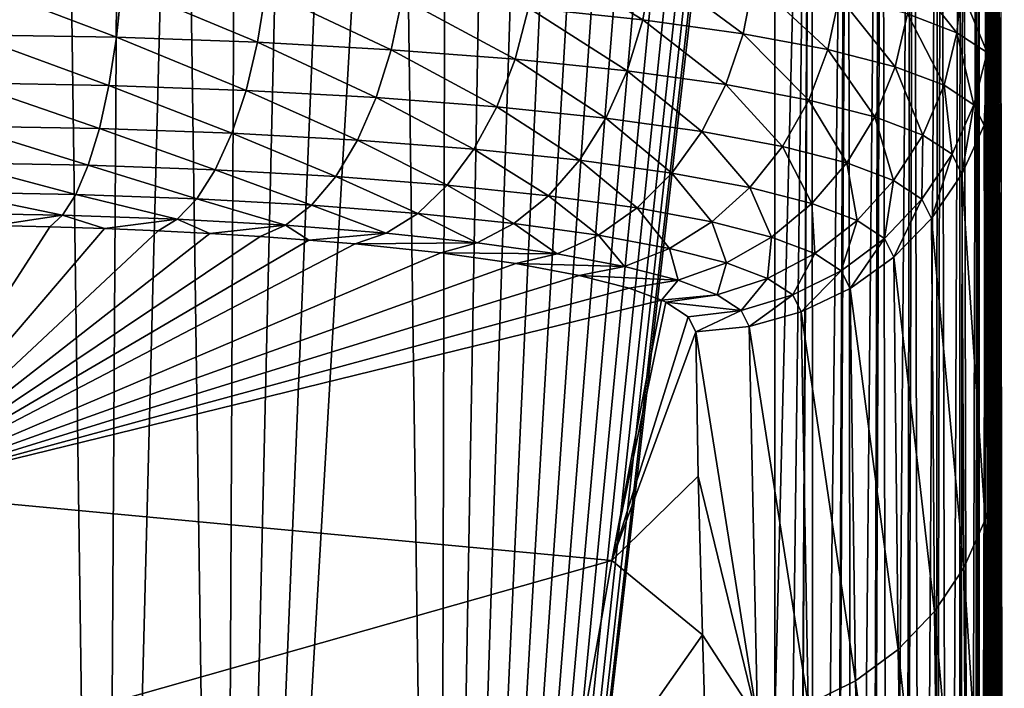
# Model space of a CAD drawing. Header units: millimetres. Extents: x -24 to 24, y 0 to 188.
# Tile 457 of 460: x 6.52 to 11.59, y 180.08 to 183.52. Entities that reach past the tile are written whole.
import ezdxf

# ---------------------------------------------------------------- set-up
doc = ezdxf.new("R2010")
doc.units = ezdxf.units.MM
doc.header["$LTSCALE"] = 58.620611
for name, color, linetype in [('120', 7, 'CONTINUOUS'), ('121', 7, 'CONTINUOUS'), ('78', 7, 'CONTINUOUS'), ('80', 7, 'CONTINUOUS'), ('93', 7, 'CONTINUOUS'), ('94', 7, 'CONTINUOUS')]:
    doc.layers.add(name, color=color, linetype=linetype)

msp = doc.modelspace()

# ---------------------------------------------------------------- linework, layer by layer
at = {"layer": '120', "color": 7, "linetype": 'CONTINUOUS'}
for points in [[(9.7252, 183.5235, 116.1217), (9.1766, 183.8606, 116.6517), (9.1359, 183.5849, 116.6314), (9.7252, 183.5235, 116.1217)], [(9.7728, 183.7983, 116.1358), (9.1766, 183.8606, 116.6517), (9.7252, 183.5235, 116.1217), (9.7728, 183.7983, 116.1358)], [(10.2422, 183.4517, 115.54), (9.7728, 183.7983, 116.1358), (9.7252, 183.5235, 116.1217), (10.2422, 183.4517, 115.54)], [(10.2958, 183.7257, 115.547), (9.7728, 183.7983, 116.1358), (10.2422, 183.4517, 115.54), (10.2958, 183.7257, 115.547)], [(11.343, 183.4571, 113.4508), (11.1096, 183.7511, 114.1641), (11.0878, 183.5538, 114.193), (11.343, 183.4571, 113.4508)], [(11.3638, 183.6791, 113.4195), (11.1096, 183.7511, 114.1641), (11.343, 183.4571, 113.4508), (11.3638, 183.6791, 113.4195)], [(7.0139, 183.4336, 117.5704), (6.2754, 183.7141, 117.7992), (6.2622, 183.4471, 117.7173), (7.0139, 183.4336, 117.5704)], [(7.042, 183.7003, 117.6494), (6.2754, 183.7141, 117.7992), (7.0139, 183.4336, 117.5704), (7.042, 183.7003, 117.6494)], [(7.7404, 183.4078, 117.3277), (7.042, 183.7003, 117.6494), (7.0139, 183.4336, 117.5704), (7.7404, 183.4078, 117.3277)], [(7.7828, 183.674, 117.4018), (7.042, 183.7003, 117.6494), (7.7404, 183.4078, 117.3277), (7.7828, 183.674, 117.4018)], [(10.678, 183.3709, 114.8966), (10.2958, 183.7257, 115.547), (10.2422, 183.4517, 115.54), (10.678, 183.3709, 114.8966)], [(10.7366, 183.6438, 114.8958), (10.2958, 183.7257, 115.547), (10.678, 183.3709, 114.8966), (10.7366, 183.6438, 114.8958)], [(8.4288, 183.3699, 116.9932), (7.7828, 183.674, 117.4018), (7.7404, 183.4078, 117.3277), (8.4288, 183.3699, 116.9932)], [(8.4848, 183.6353, 117.0604), (7.7828, 183.674, 117.4018), (8.4288, 183.3699, 116.9932), (8.4848, 183.6353, 117.0604)], [(11.0252, 183.282, 114.2022), (10.7366, 183.6438, 114.8958), (10.678, 183.3709, 114.8966), (11.0252, 183.282, 114.2022)], [(11.0878, 183.5538, 114.193), (10.7366, 183.6438, 114.8958), (11.0252, 183.282, 114.2022), (11.0878, 183.5538, 114.193)], [(11.4979, 183.3553, 112.6824), (11.3638, 183.6791, 113.4195), (11.343, 183.4571, 113.4508), (11.4979, 183.3553, 112.6824)], [(11.518, 183.6033, 112.6473), (11.3638, 183.6791, 113.4195), (11.4979, 183.3553, 112.6824), (11.518, 183.6033, 112.6473)], [(9.0672, 183.3206, 116.5727), (8.4848, 183.6353, 117.0604), (8.4288, 183.3699, 116.9932), (9.0672, 183.3206, 116.5727)], [(9.1359, 183.5849, 116.6314), (8.4848, 183.6353, 117.0604), (9.0672, 183.3206, 116.5727), (9.1359, 183.5849, 116.6314)], [(11.55, 183.2497, 111.9007), (11.518, 183.6033, 112.6473), (11.4979, 183.3553, 112.6824), (11.55, 183.2497, 111.9007)], [(11.5695, 183.525, 111.8629), (11.518, 183.6033, 112.6473), (11.55, 183.2497, 111.9007), (11.5695, 183.525, 111.8629)], [(9.6451, 183.2603, 116.0731), (9.1359, 183.5849, 116.6314), (9.0672, 183.3206, 116.5727), (9.6451, 183.2603, 116.0731)], [(9.7252, 183.5235, 116.1217), (9.1359, 183.5849, 116.6314), (9.6451, 183.2603, 116.0731), (9.7252, 183.5235, 116.1217)], [(11.2775, 183.1865, 113.4689), (11.0878, 183.5538, 114.193), (11.0252, 183.282, 114.2022), (11.2775, 183.1865, 113.4689)], [(11.343, 183.4571, 113.4508), (11.0878, 183.5538, 114.193), (11.2775, 183.1865, 113.4689), (11.343, 183.4571, 113.4508)], [(10.1521, 183.19, 115.503), (9.7252, 183.5235, 116.1217), (9.6451, 183.2603, 116.0731), (10.1521, 183.19, 115.503)], [(10.2422, 183.4517, 115.54), (9.7252, 183.5235, 116.1217), (10.1521, 183.19, 115.503), (10.2422, 183.4517, 115.54)], [(6.9748, 183.1856, 117.4476), (6.2622, 183.4471, 117.7173), (6.2434, 183.1987, 117.5905), (6.9748, 183.1856, 117.4476)], [(7.0139, 183.4336, 117.5704), (6.2622, 183.4471, 117.7173), (6.9748, 183.1856, 117.4476), (7.0139, 183.4336, 117.5704)], [(10.5795, 183.1108, 114.8724), (10.2422, 183.4517, 115.54), (10.1521, 183.19, 115.503), (10.5795, 183.1108, 114.8724)], [(10.678, 183.3709, 114.8966), (10.2422, 183.4517, 115.54), (10.5795, 183.1108, 114.8724), (10.678, 183.3709, 114.8966)], [(11.4307, 183.0859, 112.7098), (11.343, 183.4571, 113.4508), (11.2775, 183.1865, 113.4689), (11.4307, 183.0859, 112.7098)], [(11.4979, 183.3553, 112.6824), (11.343, 183.4571, 113.4508), (11.4307, 183.0859, 112.7098), (11.4979, 183.3553, 112.6824)], [(7.6816, 183.1605, 117.2116), (7.0139, 183.4336, 117.5704), (6.9748, 183.1856, 117.4476), (7.6816, 183.1605, 117.2116)], [(7.7404, 183.4078, 117.3277), (7.0139, 183.4336, 117.5704), (7.6816, 183.1605, 117.2116), (7.7404, 183.4078, 117.3277)], [(8.3514, 183.1236, 116.8863), (7.7404, 183.4078, 117.3277), (7.6816, 183.1605, 117.2116), (8.3514, 183.1236, 116.8863)], [(8.4288, 183.3699, 116.9932), (7.7404, 183.4078, 117.3277), (8.3514, 183.1236, 116.8863), (8.4288, 183.3699, 116.9932)], [(8.9726, 183.0756, 116.4774), (8.4288, 183.3699, 116.9932), (8.3514, 183.1236, 116.8863), (8.9726, 183.0756, 116.4774)], [(9.0672, 183.3206, 116.5727), (8.4288, 183.3699, 116.9932), (8.9726, 183.0756, 116.4774), (9.0672, 183.3206, 116.5727)], [(10.92, 183.0237, 114.1918), (10.678, 183.3709, 114.8966), (10.5795, 183.1108, 114.8724), (10.92, 183.0237, 114.1918)], [(11.0252, 183.282, 114.2022), (10.678, 183.3709, 114.8966), (10.92, 183.0237, 114.1918), (11.0252, 183.282, 114.2022)], [(11.4824, 182.9817, 111.9374), (11.4979, 183.3553, 112.6824), (11.4307, 183.0859, 112.7098), (11.4824, 182.9817, 111.9374)], [(11.55, 183.2497, 111.9007), (11.4979, 183.3553, 112.6824), (11.4824, 182.9817, 111.9374), (11.55, 183.2497, 111.9007)], [(9.5349, 183.017, 115.9916), (9.0672, 183.3206, 116.5727), (8.9726, 183.0756, 116.4774), (9.5349, 183.017, 115.9916)], [(9.6451, 183.2603, 116.0731), (9.0672, 183.3206, 116.5727), (9.5349, 183.017, 115.9916), (9.6451, 183.2603, 116.0731)], [(10.0282, 182.9486, 115.4371), (9.6451, 183.2603, 116.0731), (9.5349, 183.017, 115.9916), (10.0282, 182.9486, 115.4371)], [(10.1521, 183.19, 115.503), (9.6451, 183.2603, 116.0731), (10.0282, 182.9486, 115.4371), (10.1521, 183.19, 115.503)], [(11.1675, 182.9301, 113.4731), (11.0252, 183.282, 114.2022), (10.92, 183.0237, 114.1918), (11.1675, 182.9301, 113.4731)], [(11.2775, 183.1865, 113.4689), (11.0252, 183.282, 114.2022), (11.1675, 182.9301, 113.4731), (11.2775, 183.1865, 113.4689)], [(6.9259, 182.9637, 117.2848), (6.2434, 183.1987, 117.5905), (6.2196, 182.9764, 117.4226), (6.9259, 182.9637, 117.2848)], [(6.9748, 183.1856, 117.4476), (6.2434, 183.1987, 117.5905), (6.9259, 182.9637, 117.2848), (6.9748, 183.1856, 117.4476)], [(7.6084, 182.9394, 117.057), (6.9748, 183.1856, 117.4476), (6.9259, 182.9637, 117.2848), (7.6084, 182.9394, 117.057)], [(7.6816, 183.1605, 117.2116), (6.9748, 183.1856, 117.4476), (7.6084, 182.9394, 117.057), (7.6816, 183.1605, 117.2116)], [(10.4441, 182.8715, 114.8239), (10.1521, 183.19, 115.503), (10.0282, 182.9486, 115.4371), (10.4441, 182.8715, 114.8239)], [(10.5795, 183.1108, 114.8724), (10.1521, 183.19, 115.503), (10.4441, 182.8715, 114.8239), (10.5795, 183.1108, 114.8724)], [(11.3179, 182.8315, 112.729), (11.2775, 183.1865, 113.4689), (11.1675, 182.9301, 113.4731), (11.3179, 182.8315, 112.729)], [(11.4307, 183.0859, 112.7098), (11.2775, 183.1865, 113.4689), (11.3179, 182.8315, 112.729), (11.4307, 183.0859, 112.7098)], [(8.2551, 182.9039, 116.743), (7.6816, 183.1605, 117.2116), (7.6084, 182.9394, 117.057), (8.2551, 182.9039, 116.743)], [(8.3514, 183.1236, 116.8863), (7.6816, 183.1605, 117.2116), (8.2551, 182.9039, 116.743), (8.3514, 183.1236, 116.8863)], [(8.855, 182.8574, 116.3484), (8.3514, 183.1236, 116.8863), (8.2551, 182.9039, 116.743), (8.855, 182.8574, 116.3484)], [(8.9726, 183.0756, 116.4774), (8.3514, 183.1236, 116.8863), (8.855, 182.8574, 116.3484), (8.9726, 183.0756, 116.4774)], [(10.7755, 182.7868, 114.162), (10.5795, 183.1108, 114.8724), (10.4441, 182.8715, 114.8239), (10.7755, 182.7868, 114.162)], [(10.92, 183.0237, 114.1918), (10.5795, 183.1108, 114.8724), (10.7755, 182.7868, 114.162), (10.92, 183.0237, 114.1918)], [(11.3687, 182.7294, 111.972), (11.4307, 183.0859, 112.7098), (11.3179, 182.8315, 112.729), (11.3687, 182.7294, 111.972)], [(11.4824, 182.9817, 111.9374), (11.4307, 183.0859, 112.7098), (11.3687, 182.7294, 111.972), (11.4824, 182.9817, 111.9374)], [(9.398, 182.8008, 115.8795), (8.9726, 183.0756, 116.4774), (8.855, 182.8574, 116.3484), (9.398, 182.8008, 115.8795)], [(9.5349, 183.017, 115.9916), (8.9726, 183.0756, 116.4774), (9.398, 182.8008, 115.8795), (9.5349, 183.017, 115.9916)], [(9.8743, 182.7348, 115.3445), (9.5349, 183.017, 115.9916), (9.398, 182.8008, 115.8795), (9.8743, 182.7348, 115.3445)], [(10.0282, 182.9486, 115.4371), (9.5349, 183.017, 115.9916), (9.8743, 182.7348, 115.3445), (10.0282, 182.9486, 115.4371)], [(11.0164, 182.6958, 113.4631), (10.92, 183.0237, 114.1918), (10.7755, 182.7868, 114.162), (11.0164, 182.6958, 113.4631)], [(11.1675, 182.9301, 113.4731), (10.92, 183.0237, 114.1918), (11.0164, 182.6958, 113.4631), (11.1675, 182.9301, 113.4731)], [(6.8686, 182.7748, 117.0868), (6.2196, 182.9764, 117.4226), (6.1914, 182.7869, 117.2189), (6.8686, 182.7748, 117.0868)], [(6.9259, 182.9637, 117.2848), (6.2196, 182.9764, 117.4226), (6.8686, 182.7748, 117.0868), (6.9259, 182.9637, 117.2848)], [(7.5229, 182.7515, 116.8686), (6.9259, 182.9637, 117.2848), (6.8686, 182.7748, 117.0868), (7.5229, 182.7515, 116.8686)], [(7.6084, 182.9394, 117.057), (6.9259, 182.9637, 117.2848), (7.5229, 182.7515, 116.8686), (7.6084, 182.9394, 117.057)], [(8.1429, 182.7174, 116.5678), (7.6084, 182.9394, 117.057), (7.5229, 182.7515, 116.8686), (8.1429, 182.7174, 116.5678)], [(8.2551, 182.9039, 116.743), (7.6084, 182.9394, 117.057), (8.1429, 182.7174, 116.5678), (8.2551, 182.9039, 116.743)], [(10.276, 182.6603, 114.7526), (10.0282, 182.9486, 115.4371), (9.8743, 182.7348, 115.3445), (10.276, 182.6603, 114.7526)], [(10.4441, 182.8715, 114.8239), (10.0282, 182.9486, 115.4371), (10.276, 182.6603, 114.7526), (10.4441, 182.8715, 114.8239)], [(11.1629, 182.5999, 112.7395), (11.1675, 182.9301, 113.4731), (11.0164, 182.6958, 113.4631), (11.1629, 182.5999, 112.7395)], [(11.3179, 182.8315, 112.729), (11.1675, 182.9301, 113.4731), (11.1629, 182.5999, 112.7395), (11.3179, 182.8315, 112.729)], [(8.718, 182.6729, 116.1896), (8.2551, 182.9039, 116.743), (8.1429, 182.7174, 116.5678), (8.718, 182.6729, 116.1896)], [(8.855, 182.8574, 116.3484), (8.2551, 182.9039, 116.743), (8.718, 182.6729, 116.1896), (8.855, 182.8574, 116.3484)], [(9.2385, 182.6185, 115.7404), (8.855, 182.8574, 116.3484), (8.718, 182.6729, 116.1896), (9.2385, 182.6185, 115.7404)], [(9.398, 182.8008, 115.8795), (8.855, 182.8574, 116.3484), (9.2385, 182.6185, 115.7404), (9.398, 182.8008, 115.8795)], [(10.596, 182.5785, 114.1138), (10.4441, 182.8715, 114.8239), (10.276, 182.6603, 114.7526), (10.596, 182.5785, 114.1138)], [(10.7755, 182.7868, 114.162), (10.4441, 182.8715, 114.8239), (10.596, 182.5785, 114.1138), (10.7755, 182.7868, 114.162)], [(11.2125, 182.5006, 112.0033), (11.3179, 182.8315, 112.729), (11.1629, 182.5999, 112.7395), (11.2125, 182.5006, 112.0033)], [(11.3687, 182.7294, 111.972), (11.3179, 182.8315, 112.729), (11.2125, 182.5006, 112.0033), (11.3687, 182.7294, 111.972)], [(6.8048, 182.6247, 116.8598), (6.1914, 182.7869, 117.2189), (6.1599, 182.6362, 116.9856), (6.8048, 182.6247, 116.8598)], [(6.8686, 182.7748, 117.0868), (6.1914, 182.7869, 117.2189), (6.8048, 182.6247, 116.8598), (6.8686, 182.7748, 117.0868)], [(9.6952, 182.5552, 115.2278), (9.398, 182.8008, 115.8795), (9.2385, 182.6185, 115.7404), (9.6952, 182.5552, 115.2278)], [(9.8743, 182.7348, 115.3445), (9.398, 182.8008, 115.8795), (9.6952, 182.5552, 115.2278), (9.8743, 182.7348, 115.3445)], [(10.8287, 182.4907, 113.4393), (10.7755, 182.7868, 114.162), (10.596, 182.5785, 114.1138), (10.8287, 182.4907, 113.4393)], [(11.0164, 182.6958, 113.4631), (10.7755, 182.7868, 114.162), (10.8287, 182.4907, 113.4393), (11.0164, 182.6958, 113.4631)], [(7.4278, 182.6025, 116.6522), (6.8686, 182.7748, 117.0868), (6.8048, 182.6247, 116.8598), (7.4278, 182.6025, 116.6522)], [(7.5229, 182.7515, 116.8686), (6.8686, 182.7748, 117.0868), (7.4278, 182.6025, 116.6522), (7.5229, 182.7515, 116.8686)], [(8.0181, 182.5699, 116.3659), (7.5229, 182.7515, 116.8686), (7.4278, 182.6025, 116.6522), (8.0181, 182.5699, 116.3659)], [(8.1429, 182.7174, 116.5678), (7.5229, 182.7515, 116.8686), (8.0181, 182.5699, 116.3659), (8.1429, 182.7174, 116.5678)], [(10.0802, 182.4838, 114.6606), (9.8743, 182.7348, 115.3445), (9.6952, 182.5552, 115.2278), (10.0802, 182.4838, 114.6606)], [(10.276, 182.6603, 114.7526), (9.8743, 182.7348, 115.3445), (10.0802, 182.4838, 114.6606), (10.276, 182.6603, 114.7526)], [(8.5658, 182.5274, 116.0059), (8.1429, 182.7174, 116.5678), (8.0181, 182.5699, 116.3659), (8.5658, 182.5274, 116.0059)], [(8.718, 182.6729, 116.1896), (8.1429, 182.7174, 116.5678), (8.5658, 182.5274, 116.0059), (8.718, 182.6729, 116.1896)], [(10.9703, 182.3981, 112.7409), (11.0164, 182.6958, 113.4631), (10.8287, 182.4907, 113.4393), (10.9703, 182.3981, 112.7409)], [(11.1629, 182.5999, 112.7395), (11.0164, 182.6958, 113.4631), (10.9703, 182.3981, 112.7409), (11.1629, 182.5999, 112.7395)], [(6.7363, 182.5179, 116.6107), (6.1599, 182.6362, 116.9856), (6.1258, 182.5289, 116.7297), (6.7363, 182.5179, 116.6107)], [(6.8048, 182.6247, 116.8598), (6.1599, 182.6362, 116.9856), (6.7363, 182.5179, 116.6107), (6.8048, 182.6247, 116.8598)], [(9.0614, 182.4756, 115.5785), (8.718, 182.6729, 116.1896), (8.5658, 182.5274, 116.0059), (9.0614, 182.4756, 115.5785)], [(9.2385, 182.6185, 115.7404), (8.718, 182.6729, 116.1896), (9.0614, 182.4756, 115.5785), (9.2385, 182.6185, 115.7404)], [(10.3871, 182.4053, 114.0487), (10.276, 182.6603, 114.7526), (10.0802, 182.4838, 114.6606), (10.3871, 182.4053, 114.0487)], [(10.596, 182.5785, 114.1138), (10.276, 182.6603, 114.7526), (10.3871, 182.4053, 114.0487), (10.596, 182.5785, 114.1138)], [(7.3259, 182.4968, 116.4143), (6.8048, 182.6247, 116.8598), (6.7363, 182.5179, 116.6107), (7.3259, 182.4968, 116.4143)], [(7.4278, 182.6025, 116.6522), (6.8048, 182.6247, 116.8598), (7.3259, 182.4968, 116.4143), (7.4278, 182.6025, 116.6522)], [(7.8846, 182.4659, 116.1435), (7.4278, 182.6025, 116.6522), (7.3259, 182.4968, 116.4143), (7.8846, 182.4659, 116.1435)], [(8.0181, 182.5699, 116.3659), (7.4278, 182.6025, 116.6522), (7.8846, 182.4659, 116.1435), (8.0181, 182.5699, 116.3659)], [(9.4962, 182.4152, 115.0906), (9.2385, 182.6185, 115.7404), (9.0614, 182.4756, 115.5785), (9.4962, 182.4152, 115.0906)], [(9.6952, 182.5552, 115.2278), (9.2385, 182.6185, 115.7404), (9.4962, 182.4152, 115.0906), (9.6952, 182.5552, 115.2278)], [(10.6103, 182.3211, 113.4024), (10.596, 182.5785, 114.1138), (10.3871, 182.4053, 114.0487), (10.6103, 182.3211, 113.4024)], [(10.8287, 182.4907, 113.4393), (10.596, 182.5785, 114.1138), (10.6103, 182.3211, 113.4024), (10.8287, 182.4907, 113.4393)], [(11.0183, 182.3023, 112.0303), (11.1629, 182.5999, 112.7395), (10.9703, 182.3981, 112.7409), (11.0183, 182.3023, 112.0303)], [(11.2125, 182.5006, 112.0033), (11.1629, 182.5999, 112.7395), (11.0183, 182.3023, 112.0303), (11.2125, 182.5006, 112.0033)], [(6.3836, 182.4643, 116.4138), (6.7363, 182.5179, 116.6107), (6.1258, 182.5289, 116.7297), (6.3836, 182.4643, 116.4138)], [(8.403, 182.4256, 115.803), (8.0181, 182.5699, 116.3659), (7.8846, 182.4659, 116.1435), (8.403, 182.4256, 115.803)], [(8.5658, 182.5274, 116.0059), (8.0181, 182.5699, 116.3659), (8.403, 182.4256, 115.803), (8.5658, 182.5274, 116.0059)], [(8.872, 182.3765, 115.3987), (8.5658, 182.5274, 116.0059), (8.403, 182.4256, 115.803), (8.872, 182.3765, 115.3987)], [(9.0614, 182.4756, 115.5785), (8.5658, 182.5274, 116.0059), (8.872, 182.3765, 115.3987), (9.0614, 182.4756, 115.5785)], [(9.8629, 182.3472, 114.5509), (9.6952, 182.5552, 115.2278), (9.4962, 182.4152, 115.0906), (9.8629, 182.3472, 114.5509)], [(10.0802, 182.4838, 114.6606), (9.6952, 182.5552, 115.2278), (9.8629, 182.3472, 114.5509), (10.0802, 182.4838, 114.6606)], [(6.3836, 182.4643, 116.4138), (6.6709, 182.4579, 116.3479), (6.7363, 182.5179, 116.6107), (6.3836, 182.4643, 116.4138)], [(6.6709, 182.4579, 116.3479), (6.9527, 182.449, 116.2637), (6.7363, 182.5179, 116.6107), (6.6709, 182.4579, 116.3479)], [(6.9527, 182.449, 116.2637), (7.3259, 182.4968, 116.4143), (6.7363, 182.5179, 116.6107), (6.9527, 182.449, 116.2637)], [(6.9527, 182.449, 116.2637), (7.2278, 182.4378, 116.1617), (7.3259, 182.4968, 116.4143), (6.9527, 182.449, 116.2637)], [(7.2278, 182.4378, 116.1617), (7.4953, 182.4243, 116.0421), (7.3259, 182.4968, 116.4143), (7.2278, 182.4378, 116.1617)], [(7.4953, 182.4243, 116.0421), (7.8846, 182.4659, 116.1435), (7.3259, 182.4968, 116.4143), (7.4953, 182.4243, 116.0421)], [(9.2835, 182.3193, 114.9373), (9.0614, 182.4756, 115.5785), (8.872, 182.3765, 115.3987), (9.2835, 182.3193, 114.9373)], [(9.4962, 182.4152, 115.0906), (9.0614, 182.4756, 115.5785), (9.2835, 182.3193, 114.9373), (9.4962, 182.4152, 115.0906)], [(10.1551, 182.2724, 113.9686), (10.0802, 182.4838, 114.6606), (9.8629, 182.3472, 114.5509), (10.1551, 182.2724, 113.9686)], [(10.3871, 182.4053, 114.0487), (10.0802, 182.4838, 114.6606), (10.1551, 182.2724, 113.9686), (10.3871, 182.4053, 114.0487)], [(10.7461, 182.2323, 112.7332), (10.8287, 182.4907, 113.4393), (10.6103, 182.3211, 113.4024), (10.7461, 182.2323, 112.7332)], [(10.9703, 182.3981, 112.7409), (10.8287, 182.4907, 113.4393), (10.7461, 182.2323, 112.7332), (10.9703, 182.3981, 112.7409)], [(7.4953, 182.4243, 116.0421), (7.7546, 182.4084, 115.9054), (7.8846, 182.4659, 116.1435), (7.4953, 182.4243, 116.0421)], [(7.7546, 182.4084, 115.9054), (8.0045, 182.3903, 115.752), (7.8846, 182.4659, 116.1435), (7.7546, 182.4084, 115.9054)], [(8.0045, 182.3903, 115.752), (8.403, 182.4256, 115.803), (7.8846, 182.4659, 116.1435), (8.0045, 182.3903, 115.752)], [(8.0045, 182.3903, 115.752), (8.2435, 182.3701, 115.583), (8.403, 182.4256, 115.803), (8.0045, 182.3903, 115.752)], [(8.2435, 182.3701, 115.583), (8.872, 182.3765, 115.3987), (8.403, 182.4256, 115.803), (8.2435, 182.3701, 115.583)], [(8.2435, 182.3701, 115.583), (8.6843, 182.3236, 115.2016), (8.872, 182.3765, 115.3987), (8.2435, 182.3701, 115.583)], [(8.6843, 182.3236, 115.2016), (9.2835, 182.3193, 114.9373), (8.872, 182.3765, 115.3987), (8.6843, 182.3236, 115.2016)], [(9.6306, 182.2547, 114.4267), (9.4962, 182.4152, 115.0906), (9.2835, 182.3193, 114.9373), (9.6306, 182.2547, 114.4267)], [(9.8629, 182.3472, 114.5509), (9.4962, 182.4152, 115.0906), (9.6306, 182.2547, 114.4267), (9.8629, 182.3472, 114.5509)], [(10.3677, 182.1921, 113.3536), (10.3871, 182.4053, 114.0487), (10.1551, 182.2724, 113.9686), (10.3677, 182.1921, 113.3536)], [(10.6103, 182.3211, 113.4024), (10.3871, 182.4053, 114.0487), (10.3677, 182.1921, 113.3536), (10.6103, 182.3211, 113.4024)], [(10.7923, 182.1404, 112.0523), (10.9703, 182.3981, 112.7409), (10.7461, 182.2323, 112.7332), (10.7923, 182.1404, 112.0523)], [(11.0183, 182.3023, 112.0303), (10.9703, 182.3981, 112.7409), (10.7923, 182.1404, 112.0523), (11.0183, 182.3023, 112.0303)], [(8.6843, 182.3236, 115.2016), (9.0705, 182.2695, 114.767), (9.2835, 182.3193, 114.9373), (8.6843, 182.3236, 115.2016)], [(9.9072, 182.1839, 113.8759), (9.8629, 182.3472, 114.5509), (9.6306, 182.2547, 114.4267), (9.9072, 182.1839, 113.8759)], [(10.1551, 182.2724, 113.9686), (9.8629, 182.3472, 114.5509), (9.9072, 182.1839, 113.8759), (10.1551, 182.2724, 113.9686)], [(9.0705, 182.2695, 114.767), (9.6306, 182.2547, 114.4267), (9.2835, 182.3193, 114.9373), (9.0705, 182.2695, 114.767)], [(10.1084, 182.1078, 113.2942), (10.1551, 182.2724, 113.9686), (9.9072, 182.1839, 113.8759), (10.1084, 182.1078, 113.2942)], [(10.3677, 182.1921, 113.3536), (10.1551, 182.2724, 113.9686), (10.1084, 182.1078, 113.2942), (10.3677, 182.1921, 113.3536)], [(10.4972, 182.1076, 112.7166), (10.6103, 182.3211, 113.4024), (10.3677, 182.1921, 113.3536), (10.4972, 182.1076, 112.7166)], [(10.7461, 182.2323, 112.7332), (10.6103, 182.3211, 113.4024), (10.4972, 182.1076, 112.7166), (10.7461, 182.2323, 112.7332)], [(9.0705, 182.2695, 114.767), (9.3964, 182.2085, 114.2859), (9.6306, 182.2547, 114.4267), (9.0705, 182.2695, 114.767)], [(9.3964, 182.2085, 114.2859), (9.9072, 182.1839, 113.8759), (9.6306, 182.2547, 114.4267), (9.3964, 182.2085, 114.2859)], [(10.5413, 182.0201, 112.0686), (10.7461, 182.2323, 112.7332), (10.4972, 182.1076, 112.7166), (10.5413, 182.0201, 112.0686)], [(10.7923, 182.1404, 112.0523), (10.7461, 182.2323, 112.7332), (10.5413, 182.0201, 112.0686), (10.7923, 182.1404, 112.0523)], [(9.3964, 182.2085, 114.2859), (9.6554, 182.1418, 113.7685), (9.9072, 182.1839, 113.8759), (9.3964, 182.2085, 114.2859)], [(9.6554, 182.1418, 113.7685), (9.8204, 182.0811, 113.3048), (9.9072, 182.1839, 113.8759), (9.6554, 182.1418, 113.7685)], [(9.8204, 182.0811, 113.3048), (10.1084, 182.1078, 113.2942), (9.9072, 182.1839, 113.8759), (9.8204, 182.0811, 113.3048)], [(10.2311, 182.0277, 112.6916), (10.3677, 182.1921, 113.3536), (10.1084, 182.1078, 113.2942), (10.2311, 182.0277, 112.6916)], [(10.4972, 182.1076, 112.7166), (10.3677, 182.1921, 113.3536), (10.2311, 182.0277, 112.6916), (10.4972, 182.1076, 112.7166)], [(9.8204, 182.0811, 113.3048), (9.8437, 182.0703, 113.2224), (10.1084, 182.1078, 113.2942), (9.8204, 182.0811, 113.3048)], [(9.8437, 182.0703, 113.2224), (10.2311, 182.0277, 112.6916), (10.1084, 182.1078, 113.2942), (9.8437, 182.0703, 113.2224)], [(9.8437, 182.0703, 113.2224), (9.9586, 181.9948, 112.6559), (10.2311, 182.0277, 112.6916), (9.8437, 182.0703, 113.2224)], [(10.273, 181.9449, 112.0787), (10.4972, 182.1076, 112.7166), (10.2311, 182.0277, 112.6916), (10.273, 181.9449, 112.0787)], [(10.5413, 182.0201, 112.0686), (10.4972, 182.1076, 112.7166), (10.273, 181.9449, 112.0787), (10.5413, 182.0201, 112.0686)], [(9.9586, 181.9948, 112.6559), (9.9977, 181.9172, 112.0822), (10.2311, 182.0277, 112.6916), (9.9586, 181.9948, 112.6559)], [(9.9977, 181.9172, 112.0822), (10.273, 181.9449, 112.0787), (10.2311, 182.0277, 112.6916), (9.9977, 181.9172, 112.0822)]]:
    msp.add_3dface(points, dxfattribs=at)
at = {"layer": '121', "color": 7, "linetype": 'CONTINUOUS'}
for points in [[(11.5703, 182.6625, 105.6947), (11.5695, 183.525, 111.8629), (11.55, 183.2497, 111.9007), (11.5703, 182.6625, 105.6947)], [(11.55, 183.2497, 111.9007), (11.4824, 182.9817, 111.9374), (11.5533, 181.2112, 97.5163), (11.55, 183.2497, 111.9007)], [(11.5721, 181.4771, 97.4519), (11.5715, 181.7942, 99.6277), (11.55, 183.2497, 111.9007), (11.5721, 181.4771, 97.4519)], [(11.5721, 181.4771, 97.4519), (11.55, 183.2497, 111.9007), (11.5533, 181.2112, 97.5163), (11.5721, 181.4771, 97.4519)], [(11.5715, 181.7942, 99.6277), (11.5703, 182.6625, 105.6947), (11.55, 183.2497, 111.9007), (11.5715, 181.7942, 99.6277)], [(11.4824, 182.9817, 111.9374), (11.3687, 182.7294, 111.972), (11.488, 180.9494, 97.5545), (11.4824, 182.9817, 111.9374)], [(11.5533, 181.2112, 97.5163), (11.4824, 182.9817, 111.9374), (11.488, 180.9494, 97.5545), (11.5533, 181.2112, 97.5163)], [(11.3687, 182.7294, 111.972), (11.2125, 182.5006, 112.0033), (11.3783, 180.7026, 97.5904), (11.3687, 182.7294, 111.972)], [(11.488, 180.9494, 97.5545), (11.3687, 182.7294, 111.972), (11.3783, 180.7026, 97.5904), (11.488, 180.9494, 97.5545)], [(11.2125, 182.5006, 112.0033), (11.0183, 182.3023, 112.0303), (11.2273, 180.4782, 97.6229), (11.2125, 182.5006, 112.0033)], [(11.3783, 180.7026, 97.5904), (11.2125, 182.5006, 112.0033), (11.2273, 180.4782, 97.6229), (11.3783, 180.7026, 97.5904)], [(11.0183, 182.3023, 112.0303), (10.7923, 182.1404, 112.0523), (11.0396, 180.2827, 97.6512), (11.0183, 182.3023, 112.0303)], [(11.2273, 180.4782, 97.6229), (11.0183, 182.3023, 112.0303), (11.0396, 180.2827, 97.6512), (11.2273, 180.4782, 97.6229)], [(10.7923, 182.1404, 112.0523), (10.5413, 182.0201, 112.0686), (10.8208, 180.1221, 97.6743), (10.7923, 182.1404, 112.0523)], [(11.0396, 180.2827, 97.6512), (10.7923, 182.1404, 112.0523), (10.8208, 180.1221, 97.6743), (11.0396, 180.2827, 97.6512)], [(10.5413, 182.0201, 112.0686), (10.273, 181.9449, 112.0787), (10.5773, 180.001, 97.6916), (10.5413, 182.0201, 112.0686)], [(10.8208, 180.1221, 97.6743), (10.5413, 182.0201, 112.0686), (10.5773, 180.001, 97.6916), (10.8208, 180.1221, 97.6743)], [(10.273, 181.9449, 112.0787), (9.9977, 181.9172, 112.0822), (10.3164, 179.9232, 97.7026), (10.273, 181.9449, 112.0787)], [(9.9977, 181.9172, 112.0822), (10.0101, 181.175, 106.7161), (10.3164, 179.9232, 97.7026), (9.9977, 181.9172, 112.0822)], [(10.5773, 180.001, 97.6916), (10.273, 181.9449, 112.0787), (10.3164, 179.9232, 97.7026), (10.5773, 180.001, 97.6916)], [(11.5731, 180.9196, 93.6594), (11.5721, 181.4771, 97.4519), (11.5533, 181.2112, 97.5163), (11.5731, 180.9196, 93.6594)], [(11.5533, 181.2112, 97.5163), (11.488, 180.9494, 97.5545), (11.5588, 179.087, 83.1309), (11.5533, 181.2112, 97.5163)], [(11.5763, 179.3445, 83.08), (11.5747, 180.0868, 88.0423), (11.5533, 181.2112, 97.5163), (11.5763, 179.3445, 83.08)], [(11.5763, 179.3445, 83.08), (11.5533, 181.2112, 97.5163), (11.5588, 179.087, 83.1309), (11.5763, 179.3445, 83.08)], [(11.5747, 180.0868, 88.0423), (11.5731, 180.9196, 93.6594), (11.5533, 181.2112, 97.5163), (11.5747, 180.0868, 88.0423)], [(10.0101, 181.175, 106.7161), (10.032, 180.3579, 100.9503), (10.3164, 179.9232, 97.7026), (10.0101, 181.175, 106.7161)], [(11.488, 180.9494, 97.5545), (11.3783, 180.7026, 97.5904), (11.4975, 178.8343, 83.1686), (11.488, 180.9494, 97.5545)], [(11.5588, 179.087, 83.1309), (11.488, 180.9494, 97.5545), (11.4975, 178.8343, 83.1686), (11.5588, 179.087, 83.1309)], [(11.3783, 180.7026, 97.5904), (11.2273, 180.4782, 97.6229), (11.3943, 178.5953, 83.2042), (11.3783, 180.7026, 97.5904)], [(11.4975, 178.8343, 83.1686), (11.3783, 180.7026, 97.5904), (11.3943, 178.5953, 83.2042), (11.4975, 178.8343, 83.1686)], [(11.2273, 180.4782, 97.6229), (11.0396, 180.2827, 97.6512), (11.252, 178.3769, 83.2367), (11.2273, 180.4782, 97.6229)], [(11.3943, 178.5953, 83.2042), (11.2273, 180.4782, 97.6229), (11.252, 178.3769, 83.2367), (11.3943, 178.5953, 83.2042)], [(10.032, 180.3579, 100.9503), (10.0458, 179.8982, 97.7574), (10.3164, 179.9232, 97.7026), (10.032, 180.3579, 100.9503)], [(11.0396, 180.2827, 97.6512), (10.8208, 180.1221, 97.6743), (11.0747, 178.1851, 83.2651), (11.0396, 180.2827, 97.6512)], [(11.252, 178.3769, 83.2367), (11.0396, 180.2827, 97.6512), (11.0747, 178.1851, 83.2651), (11.252, 178.3769, 83.2367)], [(10.8208, 180.1221, 97.6743), (10.5773, 180.001, 97.6916), (10.8674, 178.0255, 83.2887), (10.8208, 180.1221, 97.6743)], [(11.0747, 178.1851, 83.2651), (10.8208, 180.1221, 97.6743), (10.8674, 178.0255, 83.2887), (11.0747, 178.1851, 83.2651)]]:
    msp.add_3dface(points, dxfattribs=at)
at = {"layer": '78', "color": 7, "linetype": 'CONTINUOUS'}
for points in [[(6.3836, 182.4643, 116.4138), (5.7909, 181.095, 106.6106), (6.6709, 182.4579, 116.3479), (6.3836, 182.4643, 116.4138)], [(6.6709, 182.4579, 116.3479), (5.7909, 181.095, 106.6106), (6.9527, 182.449, 116.2637), (6.6709, 182.4579, 116.3479)], [(6.9527, 182.449, 116.2637), (5.7909, 181.095, 106.6106), (7.2278, 182.4378, 116.1617), (6.9527, 182.449, 116.2637)], [(7.2278, 182.4378, 116.1617), (5.7909, 181.095, 106.6106), (7.4953, 182.4243, 116.0421), (7.2278, 182.4378, 116.1617)], [(7.4953, 182.4243, 116.0421), (5.7909, 181.095, 106.6106), (7.7546, 182.4084, 115.9054), (7.4953, 182.4243, 116.0421)], [(7.7546, 182.4084, 115.9054), (5.7909, 181.095, 106.6106), (8.0045, 182.3903, 115.752), (7.7546, 182.4084, 115.9054)], [(8.0045, 182.3903, 115.752), (5.7909, 181.095, 106.6106), (8.2435, 182.3701, 115.583), (8.0045, 182.3903, 115.752)], [(8.2435, 182.3701, 115.583), (5.7909, 181.095, 106.6106), (8.6843, 182.3236, 115.2016), (8.2435, 182.3701, 115.583)], [(8.6843, 182.3236, 115.2016), (5.7909, 181.095, 106.6106), (9.0705, 182.2695, 114.767), (8.6843, 182.3236, 115.2016)], [(9.0705, 182.2695, 114.767), (5.7909, 181.095, 106.6106), (9.3964, 182.2085, 114.2859), (9.0705, 182.2695, 114.767)], [(9.3964, 182.2085, 114.2859), (5.7909, 181.095, 106.6106), (9.6554, 182.1418, 113.7685), (9.3964, 182.2085, 114.2859)], [(5.7909, 181.095, 106.6106), (9.8204, 182.0811, 113.3048), (9.6554, 182.1418, 113.7685), (5.7909, 181.095, 106.6106)], [(9.5656, 180.7409, 103.7102), (9.8204, 182.0811, 113.3048), (5.7909, 181.095, 106.6106), (9.5656, 180.7409, 103.7102)], [(9.8204, 182.0811, 113.3048), (9.5656, 180.7409, 103.7102), (9.8437, 182.0703, 113.2224), (9.8204, 182.0811, 113.3048)], [(9.8437, 182.0703, 113.2224), (9.5656, 180.7409, 103.7102), (9.9586, 181.9948, 112.6559), (9.8437, 182.0703, 113.2224)], [(9.5656, 180.7409, 103.7102), (9.9977, 181.9172, 112.0822), (9.9586, 181.9948, 112.6559), (9.5656, 180.7409, 103.7102)], [(10.0101, 181.175, 106.7161), (9.9977, 181.9172, 112.0822), (9.5656, 180.7409, 103.7102), (10.0101, 181.175, 106.7161)], [(10.032, 180.3579, 100.9503), (10.0101, 181.175, 106.7161), (9.5656, 180.7409, 103.7102), (10.032, 180.3579, 100.9503)], [(9.5656, 180.7409, 103.7102), (5.7909, 181.095, 106.6106), (5.6408, 179.6298, 96.7637), (9.5656, 180.7409, 103.7102)], [(9.3177, 179.34, 94.1257), (9.5656, 180.7409, 103.7102), (5.6408, 179.6298, 96.7637), (9.3177, 179.34, 94.1257)], [(9.3177, 179.34, 94.1257), (10.032, 180.3579, 100.9503), (9.5656, 180.7409, 103.7102), (9.3177, 179.34, 94.1257)], [(10.0458, 179.8982, 97.7574), (10.032, 180.3579, 100.9503), (9.3177, 179.34, 94.1257), (10.0458, 179.8982, 97.7574)]]:
    msp.add_3dface(points, dxfattribs=at)
at = {"layer": '80', "color": 7, "linetype": 'CONTINUOUS'}
for points in [[(7.0375, 187.6029, 116.4557), (6.9432, 172.1385, -0.9472), (6.7264, 187.5893, 116.5509), (7.0375, 187.6029, 116.4557)], [(7.5617, 172.1923, -0.9543), (6.9432, 172.1385, -0.9472), (7.3413, 187.6144, 116.3406), (7.5617, 172.1923, -0.9543)], [(7.3413, 187.6144, 116.3406), (6.9432, 172.1385, -0.9472), (7.0375, 187.6029, 116.4557), (7.3413, 187.6144, 116.3406)], [(7.6367, 187.6237, 116.2059), (7.5617, 172.1923, -0.9543), (7.3413, 187.6144, 116.3406), (7.6367, 187.6237, 116.2059)], [(8.6759, 172.3009, -0.9686), (7.5617, 172.1923, -0.9543), (8.4619, 187.6369, 115.6905), (8.6759, 172.3009, -0.9686)], [(8.4619, 187.6369, 115.6905), (7.5617, 172.1923, -0.9543), (8.1981, 187.6351, 115.8802), (8.4619, 187.6369, 115.6905)], [(8.1981, 187.6351, 115.8802), (7.5617, 172.1923, -0.9543), (7.9227, 187.6306, 116.0523), (8.1981, 187.6351, 115.8802)], [(7.9227, 187.6306, 116.0523), (7.5617, 172.1923, -0.9543), (7.6367, 187.6237, 116.2059), (7.9227, 187.6306, 116.0523)], [(8.713, 187.6361, 115.4837), (8.6759, 172.3009, -0.9686), (8.4619, 187.6369, 115.6905), (8.713, 187.6361, 115.4837)], [(8.95, 187.6323, 115.261), (8.6759, 172.3009, -0.9686), (8.713, 187.6361, 115.4837), (8.95, 187.6323, 115.261)], [(9.172, 187.6256, 115.0233), (8.6759, 172.3009, -0.9686), (8.95, 187.6323, 115.261), (9.172, 187.6256, 115.0233)], [(9.3779, 187.6159, 114.7717), (8.6759, 172.3009, -0.9686), (9.172, 187.6256, 115.0233), (9.3779, 187.6159, 114.7717)], [(9.5671, 187.6029, 114.5071), (8.6759, 172.3009, -0.9686), (9.3779, 187.6159, 114.7717), (9.5671, 187.6029, 114.5071)], [(9.7387, 187.5868, 114.2306), (8.6759, 172.3009, -0.9686), (9.5671, 187.6029, 114.5071), (9.7387, 187.5868, 114.2306)], [(6.9432, 172.1385, -0.9472), (3.7824, 171.9353, -0.9204), (6.7264, 187.5893, 116.5509), (6.9432, 172.1385, -0.9472)], [(6.7264, 187.5893, 116.5509), (3.7824, 171.9353, -0.9204), (6.4091, 187.5737, 116.6256), (6.7264, 187.5893, 116.5509)], [(9.892, 187.5674, 113.9433), (8.6759, 172.3009, -0.9686), (9.7387, 187.5868, 114.2306), (9.892, 187.5674, 113.9433)], [(10.0262, 187.5447, 113.6467), (8.6759, 172.3009, -0.9686), (9.892, 187.5674, 113.9433), (10.0262, 187.5447, 113.6467)], [(10.1408, 187.5187, 113.342), (8.6759, 172.3009, -0.9686), (10.0262, 187.5447, 113.6467), (10.1408, 187.5187, 113.342)], [(10.2353, 187.4895, 113.0303), (8.6759, 172.3009, -0.9686), (10.1408, 187.5187, 113.342), (10.2353, 187.4895, 113.0303)], [(10.3094, 187.457, 112.7124), (8.6759, 172.3009, -0.9686), (10.2353, 187.4895, 113.0303), (10.3094, 187.457, 112.7124)], [(10.3627, 187.4212, 112.3898), (8.6759, 172.3009, -0.9686), (10.3094, 187.457, 112.7124), (10.3627, 187.4212, 112.3898)], [(10.3948, 187.3824, 112.0641), (8.6759, 172.3009, -0.9686), (10.3627, 187.4212, 112.3898), (10.3948, 187.3824, 112.0641)], [(10.4056, 187.3407, 111.7371), (8.6759, 172.3009, -0.9686), (10.3948, 187.3824, 112.0641), (10.4056, 187.3407, 111.7371)], [(10.4056, 179.9201, 55.3714), (8.6759, 172.3009, -0.9686), (10.4056, 187.3407, 111.7371), (10.4056, 179.9201, 55.3714)]]:
    msp.add_3dface(points, dxfattribs=at)
at = {"layer": '93', "color": 7, "linetype": 'CONTINUOUS'}
for points in [[(11.5195, 186.3842, 111.863), (11.5445, 184.9546, 111.8629), (11.5703, 182.6625, 105.6947), (11.5195, 186.3842, 111.863)], [(11.5195, 172.5561, 6.8276), (11.5195, 186.3842, 111.863), (11.5322, 172.1573, 9.3227), (11.5195, 172.5561, 6.8276)], [(11.5322, 172.1573, 9.3227), (11.5195, 186.3842, 111.863), (11.5331, 172.1283, 9.4696), (11.5322, 172.1573, 9.3227)], [(11.5331, 172.1283, 9.4696), (11.5195, 186.3842, 111.863), (11.5476, 171.5947, 11.7454), (11.5331, 172.1283, 9.4696)], [(11.5476, 171.5947, 11.7454), (11.5195, 186.3842, 111.863), (11.5501, 171.4996, 12.0912), (11.5476, 171.5947, 11.7454)], [(11.5501, 171.4996, 12.0912), (11.5195, 186.3842, 111.863), (11.5656, 170.8743, 14.0889), (11.5501, 171.4996, 12.0912)], [(11.5656, 170.8743, 14.0889), (11.5195, 186.3842, 111.863), (11.5705, 170.6699, 14.6627), (11.5656, 170.8743, 14.0889)], [(11.5705, 170.6699, 14.6627), (11.5195, 186.3842, 111.863), (11.586, 170.0022, 16.3467), (11.5705, 170.6699, 14.6627)], [(11.586, 170.0022, 16.3467), (11.5195, 186.3842, 111.863), (11.5869, 171.1183, 25.2019), (11.586, 170.0022, 16.3467)], [(11.5869, 171.1183, 25.2019), (11.5195, 186.3842, 111.863), (11.5867, 171.1796, 25.5888), (11.5869, 171.1183, 25.2019)], [(11.5867, 171.1796, 25.5888), (11.5195, 186.3842, 111.863), (11.5867, 171.5239, 28.1991), (11.5867, 171.1796, 25.5888)], [(11.5867, 171.5239, 28.1991), (11.5195, 186.3842, 111.863), (11.5866, 171.8711, 30.8187), (11.5867, 171.5239, 28.1991)], [(11.5866, 171.8711, 30.8187), (11.5195, 186.3842, 111.863), (11.5866, 172.2212, 33.4478), (11.5866, 171.8711, 30.8187)], [(11.5866, 172.2212, 33.4478), (11.5195, 186.3842, 111.863), (11.5865, 172.5732, 36.0754), (11.5866, 172.2212, 33.4478)], [(11.5865, 172.5732, 36.0754), (11.5195, 186.3842, 111.863), (11.5863, 172.927, 38.6973), (11.5865, 172.5732, 36.0754)], [(11.5863, 172.927, 38.6973), (11.5195, 186.3842, 111.863), (11.5862, 173.0942, 39.9291), (11.5863, 172.927, 38.6973)], [(11.5862, 173.0942, 39.9291), (11.5195, 186.3842, 111.863), (11.5861, 173.2811, 41.3012), (11.5862, 173.0942, 39.9291)], [(11.5861, 173.2811, 41.3012), (11.5195, 186.3842, 111.863), (11.5859, 173.6384, 43.9054), (11.5861, 173.2811, 41.3012)], [(11.5859, 173.6384, 43.9054), (11.5195, 186.3842, 111.863), (11.5855, 174.0005, 46.5209), (11.5859, 173.6384, 43.9054)], [(11.5855, 174.0005, 46.5209), (11.5195, 186.3842, 111.863), (11.5852, 174.3776, 49.2204), (11.5855, 174.0005, 46.5209)], [(11.5852, 174.3776, 49.2204), (11.5195, 186.3842, 111.863), (11.5847, 174.7758, 52.0435), (11.5852, 174.3776, 49.2204)], [(11.5847, 174.7758, 52.0435), (11.5195, 186.3842, 111.863), (11.5843, 175.0978, 54.3088), (11.5847, 174.7758, 52.0435)], [(11.5843, 175.0978, 54.3088), (11.5195, 186.3842, 111.863), (11.5841, 175.2019, 55.0373), (11.5843, 175.0978, 54.3088)], [(11.5841, 175.2019, 55.0373), (11.5195, 186.3842, 111.863), (11.5835, 175.6655, 58.2593), (11.5841, 175.2019, 55.0373)], [(11.5835, 175.6655, 58.2593), (11.5195, 186.3842, 111.863), (11.5826, 176.1684, 61.7213), (11.5835, 175.6655, 58.2593)], [(11.5826, 176.1684, 61.7213), (11.5195, 186.3842, 111.863), (11.5817, 176.7117, 65.426), (11.5826, 176.1684, 61.7213)], [(11.5817, 176.7117, 65.426), (11.5195, 186.3842, 111.863), (11.5807, 177.195, 68.6964), (11.5817, 176.7117, 65.426)], [(11.5807, 177.195, 68.6964), (11.5195, 186.3842, 111.863), (11.5805, 177.2948, 69.3694), (11.5807, 177.195, 68.6964)], [(11.5805, 177.2948, 69.3694), (11.5195, 186.3842, 111.863), (11.5793, 177.9163, 73.5417), (11.5805, 177.2948, 69.3694)], [(11.5793, 177.9163, 73.5417), (11.5195, 186.3842, 111.863), (11.5779, 178.5842, 78.0065), (11.5793, 177.9163, 73.5417)], [(11.5779, 178.5842, 78.0065), (11.5195, 186.3842, 111.863), (11.5764, 179.3024, 82.7981), (11.5779, 178.5842, 78.0065)], [(11.5764, 179.3024, 82.7981), (11.5195, 186.3842, 111.863), (11.5763, 179.3445, 83.08), (11.5764, 179.3024, 82.7981)], [(11.5763, 179.3445, 83.08), (11.5195, 186.3842, 111.863), (11.5747, 180.0868, 88.0423), (11.5763, 179.3445, 83.08)], [(11.5747, 180.0868, 88.0423), (11.5195, 186.3842, 111.863), (11.5731, 180.9196, 93.6594), (11.5747, 180.0868, 88.0423)], [(11.5731, 180.9196, 93.6594), (11.5195, 186.3842, 111.863), (11.5721, 181.4771, 97.4519), (11.5731, 180.9196, 93.6594)], [(11.5721, 181.4771, 97.4519), (11.5195, 186.3842, 111.863), (11.5715, 181.7942, 99.6277), (11.5721, 181.4771, 97.4519)], [(11.5715, 181.7942, 99.6277), (11.5195, 186.3842, 111.863), (11.5703, 182.6625, 105.6947), (11.5715, 181.7942, 99.6277)], [(11.5445, 184.9546, 111.8629), (11.5695, 183.525, 111.8629), (11.5703, 182.6625, 105.6947), (11.5445, 184.9546, 111.8629)]]:
    msp.add_3dface(points, dxfattribs=at)
at = {"layer": '94', "color": 7, "linetype": 'CONTINUOUS'}
for points in [[(10.4056, 172.4993, -0.9947), (10.4056, 179.9201, 55.3714), (10.5899, 187.3467, 111.7363), (10.4056, 172.4993, -0.9947)], [(10.4056, 172.4993, -0.9947), (10.5899, 187.3467, 111.7363), (10.5056, 172.5068, -0.9957), (10.4056, 172.4993, -0.9947)], [(10.4056, 179.9201, 55.3714), (10.4056, 187.3407, 111.7371), (10.5899, 187.3467, 111.7363), (10.4056, 179.9201, 55.3714)], [(10.5899, 187.3467, 111.7363), (10.5934, 187.3465, 111.7363), (10.5056, 172.5068, -0.9957), (10.5899, 187.3467, 111.7363)], [(10.5056, 172.5068, -0.9957), (10.5934, 187.3465, 111.7363), (10.6057, 172.5042, -0.9953), (10.5056, 172.5068, -0.9957)], [(10.5934, 187.3465, 111.7363), (10.7721, 187.3186, 111.74), (10.6057, 172.5042, -0.9953), (10.5934, 187.3465, 111.7363)], [(10.6057, 172.5042, -0.9953), (10.7721, 187.3186, 111.74), (10.7052, 172.4915, -0.9936), (10.6057, 172.5042, -0.9953)], [(10.7721, 187.3186, 111.74), (10.7804, 187.3165, 111.7403), (10.7052, 172.4915, -0.9936), (10.7721, 187.3186, 111.74)], [(10.7052, 172.4915, -0.9936), (10.7804, 187.3165, 111.7403), (10.8028, 172.469, -0.9906), (10.7052, 172.4915, -0.9936)], [(10.7804, 187.3165, 111.7403), (10.9459, 187.2575, 111.748), (10.8028, 172.469, -0.9906), (10.7804, 187.3165, 111.7403)], [(10.8028, 172.469, -0.9906), (10.9459, 187.2575, 111.748), (10.8976, 172.4368, -0.9863), (10.8028, 172.469, -0.9906)], [(10.9459, 187.2575, 111.748), (10.9583, 187.2518, 111.7488), (10.8976, 172.4368, -0.9863), (10.9459, 187.2575, 111.748)], [(10.8976, 172.4368, -0.9863), (10.9583, 187.2518, 111.7488), (10.9886, 172.3953, -0.9808), (10.8976, 172.4368, -0.9863)], [(10.9583, 187.2518, 111.7488), (11.1053, 187.1655, 111.7601), (10.9886, 172.3953, -0.9808), (10.9583, 187.2518, 111.7488)], [(10.9886, 172.3953, -0.9808), (11.1053, 187.1655, 111.7601), (11.075, 172.3448, -0.9741), (10.9886, 172.3953, -0.9808)], [(11.1053, 187.1655, 111.7601), (11.1204, 187.1546, 111.7616), (11.075, 172.3448, -0.9741), (11.1053, 187.1655, 111.7601)], [(11.075, 172.3448, -0.9741), (11.1204, 187.1546, 111.7616), (11.1557, 172.286, -0.9664), (11.075, 172.3448, -0.9741)], [(11.1204, 187.1546, 111.7616), (11.2447, 187.0458, 111.7759), (11.1557, 172.286, -0.9664), (11.1204, 187.1546, 111.7616)], [(11.1557, 172.286, -0.9664), (11.2447, 187.0458, 111.7759), (11.23, 172.2193, -0.9576), (11.1557, 172.286, -0.9664)], [(11.2447, 187.0458, 111.7759), (11.2609, 187.0287, 111.7781), (11.23, 172.2193, -0.9576), (11.2447, 187.0458, 111.7759)], [(11.23, 172.2193, -0.9576), (11.2609, 187.0287, 111.7781), (11.2972, 172.1455, -0.9478), (11.23, 172.2193, -0.9576)], [(11.2609, 187.0287, 111.7781), (11.3593, 186.9026, 111.7947), (11.2972, 172.1455, -0.9478), (11.2609, 187.0287, 111.7781)], [(11.2972, 172.1455, -0.9478), (11.3593, 186.9026, 111.7947), (11.3565, 172.0654, -0.9372), (11.2972, 172.1455, -0.9478)], [(11.3593, 186.9026, 111.7947), (11.3746, 186.8785, 111.7979), (11.3565, 172.0654, -0.9372), (11.3593, 186.9026, 111.7947)], [(11.3565, 172.0654, -0.9372), (11.3746, 186.8785, 111.7979), (11.4073, 171.9798, -0.9259), (11.3565, 172.0654, -0.9372)], [(11.3746, 186.8785, 111.7979), (11.4451, 186.7407, 111.8161), (11.4073, 171.9798, -0.9259), (11.3746, 186.8785, 111.7979)], [(11.4073, 171.9798, -0.9259), (11.4451, 186.7407, 111.8161), (11.438, 172.127, 0.6845), (11.4073, 171.9798, -0.9259)], [(11.4451, 186.7407, 111.8161), (11.4574, 186.7096, 111.8202), (11.438, 172.127, 0.6845), (11.4451, 186.7407, 111.8161)], [(11.438, 172.127, 0.6845), (11.4574, 186.7096, 111.8202), (11.4569, 172.2048, 1.6343), (11.438, 172.127, 0.6845)], [(11.4574, 186.7096, 111.8202), (11.4991, 186.5659, 111.8391), (11.4569, 172.2048, 1.6343), (11.4574, 186.7096, 111.8202)], [(11.4569, 172.2048, 1.6343), (11.4991, 186.5659, 111.8391), (11.4733, 172.2716, 2.5048), (11.4569, 172.2048, 1.6343)], [(11.4733, 172.2716, 2.5048), (11.4991, 186.5659, 111.8391), (11.5004, 172.3934, 4.2338), (11.4733, 172.2716, 2.5048)], [(11.4991, 186.5659, 111.8391), (11.5063, 186.5281, 111.844), (11.5004, 172.3934, 4.2338), (11.4991, 186.5659, 111.8391)], [(11.5004, 172.3934, 4.2338), (11.5063, 186.5281, 111.844), (11.5042, 172.4139, 4.543), (11.5004, 172.3934, 4.2338)], [(11.5042, 172.4139, 4.543), (11.5063, 186.5281, 111.844), (11.5146, 172.485, 5.6545), (11.5042, 172.4139, 4.543)], [(11.5063, 186.5281, 111.844), (11.5195, 186.3842, 111.863), (11.5146, 172.485, 5.6545), (11.5063, 186.5281, 111.844)], [(11.5195, 186.3842, 111.863), (11.5195, 172.5561, 6.8276), (11.5146, 172.485, 5.6545), (11.5195, 186.3842, 111.863)]]:
    msp.add_3dface(points, dxfattribs=at)

doc.saveas('drawing.dxf')
